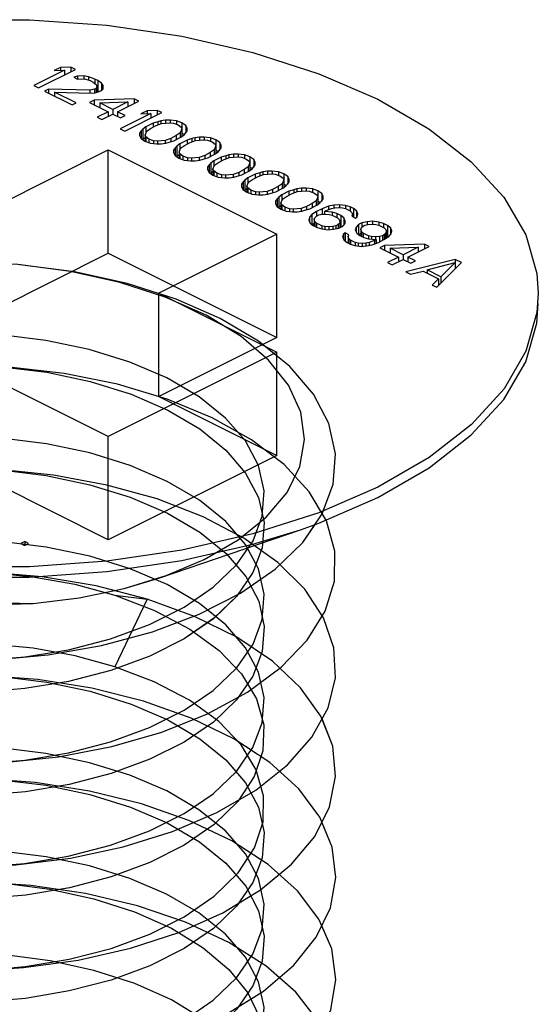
# Paper-space layout '005_EXP_CORICANT_PE_DRAWING_3_1' of a CAD drawing. Header units: millimetres. Extents: x 6 to 413, y 7 to 290.
# Tile 344 of 362: x 238.932 to 239.324, y 274.462 to 275.206. Entities that reach past the tile are written whole.
import ezdxf

# ---------------------------------------------------------------- set-up
doc = ezdxf.new("R2010")
doc.units = ezdxf.units.MM
doc.header["$LTSCALE"] = 23.1
doc.layers.get('0').update_dxf_attribs({"linetype": 'CONTINUOUS'})
doc.layers.add('124100000694A_M3X4P5_C_NI_BL81', color=7, linetype='CONTINUOUS')

# ---------------------------------------------------------------- blocks, each defined once
blk = doc.blocks.new('124100000694A_M3X4P5_C_NI_BL81', base_point=(238.90975, 274.70007))
at = {"layer": '124100000694A_M3X4P5_C_NI_BL81', "color": 7, "linetype": 'Continuous'}
for p, q in [((238.96576, 275.16752), (238.94253, 275.1559)), ((238.94603, 275.15415), (238.97403, 275.16815)), ((238.96286, 275.16957), (238.95809, 275.16719)), ((238.95809, 275.16719), (238.96576, 275.16752)), ((238.97053, 275.1699), (238.96286, 275.16957)), ((238.96286, 275.16957), (238.96286, 275.16739)), ((238.96576, 275.16752), (238.96576, 275.16402)), ((238.97053, 275.1699), (238.97053, 275.1664)), ((238.97403, 275.16815), (238.97053, 275.1699)), ((238.97569, 275.16315), (238.97273, 275.16225)), ((238.97273, 275.16225), (238.97564, 275.16079)), ((238.97564, 275.16079), (238.9786, 275.1611)), ((238.98041, 275.16318), (238.97569, 275.16315)), ((238.97569, 275.16315), (238.97569, 275.16079)), ((238.9786, 275.1611), (238.98154, 275.16082)), ((238.98041, 275.16318), (238.98041, 275.16082)), ((238.98394, 275.16261), (238.98041, 275.16318)), ((238.98154, 275.16082), (238.98505, 275.15966)), ((238.98394, 275.16261), (238.98394, 275.16003)), ((238.98861, 275.16086), (238.98394, 275.16261)), ((238.98505, 275.15966), (238.98739, 275.1585)), ((238.98739, 275.1585), (238.98971, 275.15674)), ((238.98861, 275.16086), (238.98861, 275.15757)), ((238.99095, 275.1597), (238.98861, 275.16086)), ((238.98971, 275.15674), (238.99027, 275.15527)), ((238.99095, 275.1597), (238.99095, 275.1519)), ((238.99385, 275.15765), (238.99095, 275.1597)), ((238.99385, 275.15765), (238.99385, 275.15263)), ((238.99499, 275.15588), (238.99385, 275.15765)), ((238.94253, 275.1559), (238.94603, 275.15415)), ((238.95368, 275.15331), (238.9507, 275.15182)), ((238.9507, 275.15182), (238.9717, 275.14132)), ((238.95368, 275.15331), (238.95368, 275.15033)), ((238.9849, 275.15259), (238.95368, 275.15331)), ((238.95834, 275.15098), (238.95834, 275.148)), ((238.95834, 275.15098), (238.98603, 275.15024)), ((238.97468, 275.14281), (238.95834, 275.15098)), ((238.98845, 275.1532), (238.9849, 275.15259)), ((238.9849, 275.15259), (238.9849, 275.15024)), ((238.98603, 275.15024), (238.98899, 275.15055)), ((238.98965, 275.15379), (238.98845, 275.1532)), ((238.98845, 275.1532), (238.98845, 275.15055)), ((238.98899, 275.15055), (238.99195, 275.15145)), ((238.99027, 275.15527), (238.98965, 275.15379)), ((238.98965, 275.15379), (238.98965, 275.15075)), ((238.99027, 275.15527), (238.99027, 275.15094)), ((238.99095, 275.1519), (238.99027, 275.15224)), ((238.9917, 275.15137), (238.99095, 275.1519)), ((238.99195, 275.15145), (238.99315, 275.15204)), ((238.99315, 275.15204), (238.99494, 275.15353)), ((238.99494, 275.15353), (238.99499, 275.15588)), ((238.9717, 275.14132), (238.97468, 275.14281)), ((238.98828, 275.14494), (238.98471, 275.14316)), ((238.98471, 275.14316), (238.99871, 275.13616)), ((239.01837, 275.14599), (238.98828, 275.14494)), ((238.98828, 275.14494), (238.98828, 275.14137)), ((238.99236, 275.1429), (239.0136, 275.1436)), ((238.99236, 275.1429), (238.99236, 275.13933)), ((239.00228, 275.13794), (238.99236, 275.1429)), ((239.0136, 275.1436), (239.00228, 275.13794)), ((239.00578, 275.13619), (239.02187, 275.14424)), ((239.0136, 275.1436), (239.0136, 275.1401)), ((239.01837, 275.14599), (239.01837, 275.14249)), ((239.02187, 275.14424), (239.01837, 275.14599)), ((238.99871, 275.13616), (238.99036, 275.13199)), ((238.99387, 275.13024), (239.00221, 275.13441)), ((238.99871, 275.13616), (238.99871, 275.13266)), ((239.00221, 275.13441), (239.00804, 275.13149)), ((239.00228, 275.13794), (239.00228, 275.13441)), ((239.00578, 275.13619), (239.00578, 275.13262)), ((239.01161, 275.13328), (239.00578, 275.13619)), ((239.0311, 275.13485), (239.00787, 275.12324)), ((239.01137, 275.12148), (239.03937, 275.13549)), ((239.0282, 275.1369), (239.02343, 275.13452)), ((239.02343, 275.13452), (239.0311, 275.13485)), ((239.03587, 275.13724), (239.0282, 275.1369)), ((239.0282, 275.1369), (239.0282, 275.13473)), ((239.0311, 275.13485), (239.0311, 275.13135)), ((239.03587, 275.13724), (239.03587, 275.13374)), ((239.03937, 275.13549), (239.03587, 275.13724)), ((238.99036, 275.13199), (238.99387, 275.13024)), ((239.00804, 275.13149), (239.01161, 275.13328)), ((239.03271, 275.12749), (239.02735, 275.12481)), ((239.03628, 275.12869), (239.03271, 275.12749)), ((239.03271, 275.12749), (239.03271, 275.12458)), ((239.03504, 275.12574), (239.03919, 275.12723)), ((239.03865, 275.12929), (239.03628, 275.12869)), ((239.03628, 275.12869), (239.03628, 275.12618)), ((239.0422, 275.1299), (239.03865, 275.12929)), ((239.03865, 275.12929), (239.03865, 275.12704)), ((239.03919, 275.12723), (239.0451, 275.12785)), ((239.04573, 275.12992), (239.0422, 275.1299)), ((239.0422, 275.1299), (239.0422, 275.12755)), ((239.0451, 275.12785), (239.04804, 275.12757)), ((239.04573, 275.12992), (239.04573, 275.12785)), ((239.05044, 275.12935), (239.04573, 275.12992)), ((239.04804, 275.12757), (239.05156, 275.12641)), ((239.05044, 275.12935), (239.05044, 275.12678)), ((239.05453, 275.1279), (239.05044, 275.12935)), ((239.05156, 275.12641), (239.05388, 275.12466)), ((239.05453, 275.1279), (239.05453, 275.12011)), ((239.05744, 275.12585), (239.05453, 275.1279)), ((239.00787, 275.12324), (239.01137, 275.12148)), ((239.02254, 275.12007), (239.0225, 275.1183)), ((239.02375, 275.12184), (239.02254, 275.12007)), ((239.02254, 275.12007), (239.02254, 275.1183)), ((239.02496, 275.12303), (239.02375, 275.12184)), ((239.02375, 275.12184), (239.02375, 275.11595)), ((239.02735, 275.12481), (239.02496, 275.12303)), ((239.02496, 275.12303), (239.02496, 275.11524)), ((239.02663, 275.11862), (239.02787, 275.12157)), ((239.02735, 275.12481), (239.02735, 275.12033)), ((239.02787, 275.12157), (239.03087, 275.12365)), ((239.03087, 275.12365), (239.03504, 275.12574)), ((239.05319, 275.12023), (239.0502, 275.11815)), ((239.05444, 275.12319), (239.05319, 275.12023)), ((239.05319, 275.12023), (239.05319, 275.11673)), ((239.05388, 275.12466), (239.05444, 275.12319)), ((239.05444, 275.12319), (239.05444, 275.11753)), ((239.05622, 275.11892), (239.05453, 275.12011)), ((239.05611, 275.11877), (239.05732, 275.11996)), ((239.05732, 275.11996), (239.05853, 275.12173)), ((239.05744, 275.12585), (239.05744, 275.12014)), ((239.05857, 275.1235), (239.05744, 275.12585)), ((239.05853, 275.12173), (239.05857, 275.1235)), ((239.0225, 275.1183), (239.02363, 275.11595)), ((239.02363, 275.11595), (239.02653, 275.1139)), ((239.02496, 275.11524), (239.02482, 275.11511)), ((239.02663, 275.11648), (239.02496, 275.11524)), ((239.02653, 275.1139), (239.03063, 275.11245)), ((239.02663, 275.11862), (239.02663, 275.1139)), ((239.02719, 275.11715), (239.02663, 275.11862)), ((239.02719, 275.11715), (239.02719, 275.11367)), ((239.02951, 275.11539), (239.02719, 275.11715)), ((239.02951, 275.11539), (239.02951, 275.11285)), ((239.03302, 275.11423), (239.02951, 275.11539)), ((239.03063, 275.11245), (239.03533, 275.11188)), ((239.03302, 275.11423), (239.03302, 275.11216)), ((239.03597, 275.11395), (239.03302, 275.11423)), ((239.03533, 275.11188), (239.03887, 275.1119)), ((239.04187, 275.11457), (239.03597, 275.11395)), ((239.03597, 275.11395), (239.03597, 275.11188)), ((239.03887, 275.1119), (239.04242, 275.11251)), ((239.04603, 275.11607), (239.04187, 275.11457)), ((239.04187, 275.11457), (239.04187, 275.11251)), ((239.04242, 275.11251), (239.04479, 275.11311)), ((239.04479, 275.11311), (239.04835, 275.11431)), ((239.0502, 275.11815), (239.04603, 275.11607)), ((239.04603, 275.11607), (239.04603, 275.11353)), ((239.04835, 275.11431), (239.05372, 275.11699)), ((239.0502, 275.11815), (239.0502, 275.11524)), ((239.05302, 275.11198), (239.05063, 275.1102)), ((239.05838, 275.11466), (239.05302, 275.11198)), ((239.05302, 275.11198), (239.05302, 275.1075)), ((239.05372, 275.11699), (239.05611, 275.11877)), ((239.05653, 275.11082), (239.0607, 275.1129)), ((239.06194, 275.11586), (239.05838, 275.11466)), ((239.05838, 275.11466), (239.05838, 275.11174)), ((239.0607, 275.1129), (239.06486, 275.1144)), ((239.06432, 275.11646), (239.06194, 275.11586)), ((239.06194, 275.11586), (239.06194, 275.11335)), ((239.06787, 275.11707), (239.06432, 275.11646)), ((239.06432, 275.11646), (239.06432, 275.1142)), ((239.06486, 275.1144), (239.07077, 275.11502)), ((239.0714, 275.11708), (239.06787, 275.11707)), ((239.06787, 275.11707), (239.06787, 275.11471)), ((239.07077, 275.11502), (239.07371, 275.11474)), ((239.0714, 275.11708), (239.0714, 275.11502)), ((239.07611, 275.11652), (239.0714, 275.11708)), ((239.07371, 275.11474), (239.07722, 275.11358)), ((239.07611, 275.11652), (239.07611, 275.11395)), ((239.0802, 275.11507), (239.07611, 275.11652)), ((239.07722, 275.11358), (239.07955, 275.11182)), ((239.07955, 275.11182), (239.0801, 275.11035)), ((239.0802, 275.11507), (239.0802, 275.10727)), ((239.08311, 275.11302), (239.0802, 275.11507)), ((239.08311, 275.11302), (239.08311, 275.10731)), ((239.08424, 275.11067), (239.08311, 275.11302)), ((238.90975, 275.06283), (238.99885, 275.10738)), ((238.99885, 275.02944), (238.99885, 275.10738)), ((238.99885, 275.10738), (239.12613, 275.04374)), ((239.0482, 275.10724), (239.04817, 275.10547)), ((239.04817, 275.10547), (239.0493, 275.10312)), ((239.04942, 275.10901), (239.0482, 275.10724)), ((239.0482, 275.10724), (239.0482, 275.10547)), ((239.05063, 275.1102), (239.04942, 275.10901)), ((239.04942, 275.10901), (239.04942, 275.10312)), ((239.05063, 275.1102), (239.05063, 275.1024)), ((239.0523, 275.10578), (239.05354, 275.10874)), ((239.0523, 275.10578), (239.0523, 275.10107)), ((239.05286, 275.10431), (239.0523, 275.10578)), ((239.05286, 275.10431), (239.05286, 275.10083)), ((239.05518, 275.10256), (239.05286, 275.10431)), ((239.05354, 275.10874), (239.05653, 275.11082)), ((239.07587, 275.10532), (239.0717, 275.10323)), ((239.07402, 275.10148), (239.07938, 275.10416)), ((239.07886, 275.1074), (239.07587, 275.10532)), ((239.07587, 275.10532), (239.07587, 275.1024)), ((239.0801, 275.11035), (239.07886, 275.1074)), ((239.07886, 275.1074), (239.07886, 275.1039)), ((239.07938, 275.10416), (239.08178, 275.10594)), ((239.0801, 275.11035), (239.0801, 275.10469)), ((239.08188, 275.10609), (239.0802, 275.10727)), ((239.08178, 275.10594), (239.08298, 275.10712)), ((239.08298, 275.10712), (239.0842, 275.1089)), ((239.0842, 275.1089), (239.08424, 275.11067)), ((239.09353, 275.10423), (239.08998, 275.10362)), ((239.09707, 275.10425), (239.09353, 275.10423)), ((239.09353, 275.10423), (239.09353, 275.10188)), ((239.09707, 275.10425), (239.09707, 275.10218)), ((239.10177, 275.10369), (239.09707, 275.10425)), ((239.0493, 275.10312), (239.0522, 275.10107)), ((239.05063, 275.1024), (239.05049, 275.10227)), ((239.0523, 275.10365), (239.05063, 275.1024)), ((239.0522, 275.10107), (239.0563, 275.09962)), ((239.05518, 275.10256), (239.05518, 275.10001)), ((239.05869, 275.1014), (239.05518, 275.10256)), ((239.0563, 275.09962), (239.061, 275.09905)), ((239.05869, 275.1014), (239.05869, 275.09933)), ((239.06163, 275.10112), (239.05869, 275.1014)), ((239.061, 275.09905), (239.06454, 275.09907)), ((239.06754, 275.10174), (239.06163, 275.10112)), ((239.06163, 275.10112), (239.06163, 275.09905)), ((239.06454, 275.09907), (239.06809, 275.09968)), ((239.0717, 275.10323), (239.06754, 275.10174)), ((239.06754, 275.10174), (239.06754, 275.09968)), ((239.06809, 275.09968), (239.07046, 275.10028)), ((239.07046, 275.10028), (239.07402, 275.10148)), ((239.0717, 275.10323), (239.0717, 275.1007)), ((239.07629, 275.09736), (239.07509, 275.09618)), ((239.07869, 275.09914), (239.07629, 275.09736)), ((239.07629, 275.09736), (239.07629, 275.08957)), ((239.08405, 275.10182), (239.07869, 275.09914)), ((239.07869, 275.09914), (239.07869, 275.09466)), ((239.07921, 275.0959), (239.0822, 275.09798)), ((239.0822, 275.09798), (239.08637, 275.10007)), ((239.08761, 275.10302), (239.08405, 275.10182)), ((239.08405, 275.10182), (239.08405, 275.09891)), ((239.08637, 275.10007), (239.09053, 275.10156)), ((239.08998, 275.10362), (239.08761, 275.10302)), ((239.08761, 275.10302), (239.08761, 275.10051)), ((239.08998, 275.10362), (239.08998, 275.10137)), ((239.09053, 275.10156), (239.09644, 275.10218)), ((239.09644, 275.10218), (239.09938, 275.10191)), ((239.09938, 275.10191), (239.10289, 275.10074)), ((239.10177, 275.10369), (239.10177, 275.10111)), ((239.10587, 275.10223), (239.10177, 275.10369)), ((239.10289, 275.10074), (239.10521, 275.09899)), ((239.10577, 275.09752), (239.10453, 275.09456)), ((239.10521, 275.09899), (239.10577, 275.09752)), ((239.10577, 275.09752), (239.10577, 275.09186)), ((239.10587, 275.10223), (239.10587, 275.09444)), ((239.10878, 275.10019), (239.10587, 275.10223)), ((239.10878, 275.10019), (239.10878, 275.09447)), ((239.1099, 275.09783), (239.10878, 275.10019)), ((239.10987, 275.09607), (239.1099, 275.09783)), ((239.07387, 275.0944), (239.07384, 275.09263)), ((239.07384, 275.09263), (239.07497, 275.09028)), ((239.07509, 275.09618), (239.07387, 275.0944)), ((239.07387, 275.0944), (239.07387, 275.09263)), ((239.07497, 275.09028), (239.07787, 275.08823)), ((239.07509, 275.09618), (239.07509, 275.09028)), ((239.07629, 275.08957), (239.07616, 275.08944)), ((239.07797, 275.09081), (239.07629, 275.08957)), ((239.07797, 275.09295), (239.07921, 275.0959)), ((239.07797, 275.09295), (239.07797, 275.08823)), ((239.07853, 275.09148), (239.07797, 275.09295)), ((239.07853, 275.09148), (239.07853, 275.088)), ((239.08085, 275.08972), (239.07853, 275.09148)), ((239.08085, 275.08972), (239.08085, 275.08718)), ((239.08436, 275.08856), (239.08085, 275.08972)), ((239.09737, 275.0904), (239.09321, 275.0889)), ((239.10154, 275.09248), (239.09737, 275.0904)), ((239.09737, 275.0904), (239.09737, 275.08786)), ((239.09969, 275.08864), (239.10505, 275.09132)), ((239.10453, 275.09456), (239.10154, 275.09248)), ((239.10154, 275.09248), (239.10154, 275.08957)), ((239.10453, 275.09456), (239.10453, 275.09106)), ((239.10505, 275.09132), (239.10745, 275.0931)), ((239.10755, 275.09325), (239.10587, 275.09444)), ((239.10745, 275.0931), (239.10865, 275.09429)), ((239.10865, 275.09429), (239.10987, 275.09607)), ((239.11328, 275.09019), (239.10972, 275.08899)), ((239.11565, 275.09079), (239.11328, 275.09019)), ((239.11328, 275.09019), (239.11328, 275.08768)), ((239.1192, 275.0914), (239.11565, 275.09079)), ((239.11565, 275.09079), (239.11565, 275.08853)), ((239.1162, 275.08873), (239.12211, 275.08935)), ((239.12274, 275.09142), (239.1192, 275.0914)), ((239.1192, 275.0914), (239.1192, 275.08905)), ((239.12211, 275.08935), (239.12505, 275.08907)), ((239.12274, 275.09142), (239.12274, 275.08935)), ((239.12744, 275.09085), (239.12274, 275.09142)), ((239.12505, 275.08907), (239.12856, 275.08791)), ((239.12744, 275.09085), (239.12744, 275.08828)), ((239.13154, 275.0894), (239.12744, 275.09085)), ((239.13154, 275.0894), (239.13154, 275.08161)), ((239.13444, 275.08735), (239.13154, 275.0894)), ((239.07787, 275.08823), (239.08197, 275.08678)), ((239.08197, 275.08678), (239.08667, 275.08622)), ((239.08436, 275.08856), (239.08436, 275.08649)), ((239.0873, 275.08828), (239.08436, 275.08856)), ((239.08667, 275.08622), (239.09021, 275.08623)), ((239.09321, 275.0889), (239.0873, 275.08828)), ((239.0873, 275.08828), (239.0873, 275.08622)), ((239.09021, 275.08623), (239.09376, 275.08684)), ((239.09321, 275.0889), (239.09321, 275.08684)), ((239.09376, 275.08684), (239.09613, 275.08745)), ((239.09613, 275.08745), (239.09969, 275.08864)), ((239.10076, 275.08334), (239.09954, 275.08157)), ((239.10196, 275.08453), (239.10076, 275.08334)), ((239.10076, 275.08334), (239.10076, 275.07745)), ((239.10436, 275.08631), (239.10196, 275.08453)), ((239.10196, 275.08453), (239.10196, 275.07673)), ((239.10364, 275.08012), (239.10488, 275.08307)), ((239.10972, 275.08899), (239.10436, 275.08631)), ((239.10436, 275.08631), (239.10436, 275.08183)), ((239.10488, 275.08307), (239.10787, 275.08515)), ((239.10787, 275.08515), (239.11204, 275.08723)), ((239.10972, 275.08899), (239.10972, 275.08607)), ((239.11204, 275.08723), (239.1162, 275.08873)), ((239.1302, 275.08173), (239.12721, 275.07965)), ((239.12856, 275.08791), (239.13088, 275.08615)), ((239.13144, 275.08468), (239.1302, 275.08173)), ((239.1302, 275.08173), (239.1302, 275.07823)), ((239.13088, 275.08615), (239.13144, 275.08468)), ((239.13144, 275.08468), (239.13144, 275.07903)), ((239.13432, 275.08146), (239.13554, 275.08323)), ((239.13444, 275.08735), (239.13444, 275.08164)), ((239.13557, 275.085), (239.13444, 275.08735)), ((239.13554, 275.08323), (239.13557, 275.085)), ((239.09954, 275.08157), (239.0995, 275.0798)), ((239.0995, 275.0798), (239.10063, 275.07745)), ((239.09954, 275.08157), (239.09954, 275.0798)), ((239.10063, 275.07745), (239.10354, 275.0754)), ((239.10196, 275.07673), (239.10183, 275.0766)), ((239.10364, 275.07798), (239.10196, 275.07673)), ((239.10354, 275.0754), (239.10763, 275.07395)), ((239.10364, 275.08012), (239.10364, 275.0754)), ((239.1042, 275.07865), (239.10364, 275.08012)), ((239.1042, 275.07865), (239.1042, 275.07517)), ((239.10652, 275.07689), (239.1042, 275.07865)), ((239.10652, 275.07689), (239.10652, 275.07434)), ((239.11003, 275.07573), (239.10652, 275.07689)), ((239.11003, 275.07573), (239.11003, 275.07366)), ((239.11297, 275.07545), (239.11003, 275.07573)), ((239.11888, 275.07607), (239.11297, 275.07545)), ((239.11297, 275.07545), (239.11297, 275.07338)), ((239.12304, 275.07757), (239.11888, 275.07607)), ((239.11888, 275.07607), (239.11888, 275.07401)), ((239.11942, 275.07401), (239.1218, 275.07461)), ((239.1218, 275.07461), (239.12536, 275.07581)), ((239.12721, 275.07965), (239.12304, 275.07757)), ((239.12304, 275.07757), (239.12304, 275.07503)), ((239.12536, 275.07581), (239.13072, 275.07849)), ((239.12721, 275.07965), (239.12721, 275.07673)), ((239.13539, 275.07616), (239.13002, 275.07348)), ((239.13072, 275.07849), (239.13312, 275.08027)), ((239.13322, 275.08042), (239.13154, 275.08161)), ((239.13312, 275.08027), (239.13432, 275.08146)), ((239.13354, 275.07231), (239.13771, 275.0744)), ((239.13895, 275.07735), (239.13539, 275.07616)), ((239.13539, 275.07616), (239.13539, 275.07324)), ((239.13771, 275.0744), (239.14187, 275.0759)), ((239.14132, 275.07796), (239.13895, 275.07735)), ((239.13895, 275.07735), (239.13895, 275.07485)), ((239.14487, 275.07856), (239.14132, 275.07796)), ((239.14132, 275.07796), (239.14132, 275.0757)), ((239.14187, 275.0759), (239.14777, 275.07652)), ((239.14841, 275.07858), (239.14487, 275.07856)), ((239.14487, 275.07856), (239.14487, 275.07621)), ((239.14777, 275.07652), (239.15072, 275.07624)), ((239.14841, 275.07858), (239.14841, 275.07652)), ((239.15311, 275.07802), (239.14841, 275.07858)), ((239.15072, 275.07624), (239.15423, 275.07508)), ((239.15311, 275.07802), (239.15311, 275.07545)), ((239.15721, 275.07657), (239.15311, 275.07802)), ((239.15423, 275.07508), (239.15655, 275.07332)), ((239.15721, 275.07657), (239.15721, 275.06877)), ((239.16011, 275.07452), (239.15721, 275.07657)), ((239.16011, 275.07452), (239.16011, 275.0688)), ((239.16124, 275.07217), (239.16011, 275.07452)), ((239.10763, 275.07395), (239.11234, 275.07338)), ((239.11234, 275.07338), (239.11587, 275.0734)), ((239.11587, 275.0734), (239.11942, 275.07401)), ((239.12521, 275.06873), (239.12517, 275.06697)), ((239.12517, 275.06697), (239.1263, 275.06461)), ((239.12643, 275.07051), (239.12521, 275.06873)), ((239.12521, 275.06873), (239.12521, 275.06697)), ((239.12763, 275.07169), (239.12643, 275.07051)), ((239.12643, 275.07051), (239.12643, 275.06461)), ((239.13002, 275.07348), (239.12763, 275.07169)), ((239.12763, 275.07169), (239.12763, 275.0639)), ((239.1293, 275.06728), (239.13055, 275.07024)), ((239.1293, 275.06728), (239.1293, 275.06257)), ((239.12986, 275.06581), (239.1293, 275.06728)), ((239.13002, 275.07348), (239.13002, 275.069)), ((239.13055, 275.07024), (239.13354, 275.07231)), ((239.15288, 275.06682), (239.1487, 275.06473)), ((239.15587, 275.0689), (239.15288, 275.06682)), ((239.15288, 275.06682), (239.15288, 275.0639)), ((239.15711, 275.07185), (239.15587, 275.0689)), ((239.15587, 275.0689), (239.15587, 275.0654)), ((239.15639, 275.06566), (239.15878, 275.06744)), ((239.15655, 275.07332), (239.15711, 275.07185)), ((239.15711, 275.07185), (239.15711, 275.06619)), ((239.15889, 275.06759), (239.15721, 275.06877)), ((239.15878, 275.06744), (239.15999, 275.06862)), ((239.15999, 275.06862), (239.1612, 275.0704)), ((239.1612, 275.0704), (239.16124, 275.07217)), ((239.1263, 275.06461), (239.12921, 275.06257)), ((239.12763, 275.0639), (239.1275, 275.06377)), ((239.1293, 275.06515), (239.12763, 275.0639)), ((239.12921, 275.06257), (239.1333, 275.06111)), ((239.12986, 275.06581), (239.12986, 275.06233)), ((239.13218, 275.06405), (239.12986, 275.06581)), ((239.13218, 275.06405), (239.13218, 275.06151)), ((239.1357, 275.06289), (239.13218, 275.06405)), ((239.1333, 275.06111), (239.13801, 275.06055)), ((239.1357, 275.06289), (239.1357, 275.06083)), ((239.13864, 275.06261), (239.1357, 275.06289)), ((239.13801, 275.06055), (239.14154, 275.06057)), ((239.14455, 275.06324), (239.13864, 275.06261)), ((239.13864, 275.06261), (239.13864, 275.06055)), ((239.14154, 275.06057), (239.14509, 275.06118)), ((239.1487, 275.06473), (239.14455, 275.06324)), ((239.14455, 275.06324), (239.14455, 275.06118)), ((239.14509, 275.06118), (239.14746, 275.06178)), ((239.14746, 275.06178), (239.15103, 275.06297)), ((239.1487, 275.06473), (239.1487, 275.06219)), ((239.15103, 275.06297), (239.15639, 275.06566)), ((239.15629, 275.06094), (239.1527, 275.05856)), ((239.16046, 275.06302), (239.15629, 275.06094)), ((239.15629, 275.06094), (239.15629, 275.0574)), ((239.16521, 275.06482), (239.16046, 275.06302)), ((239.16046, 275.06302), (239.16046, 275.0589)), ((239.16218, 275.06097), (239.16338, 275.06157)), ((239.16218, 275.06097), (239.16218, 275.05891)), ((239.16807, 275.06041), (239.16218, 275.06097)), ((239.16338, 275.06157), (239.16753, 275.06306)), ((239.16936, 275.06572), (239.16521, 275.06482)), ((239.16521, 275.06482), (239.16521, 275.06223)), ((239.16753, 275.06306), (239.1699, 275.06366)), ((239.16807, 275.06041), (239.16807, 275.05805)), ((239.17158, 275.05925), (239.16807, 275.06041)), ((239.17349, 275.06604), (239.16936, 275.06572)), ((239.16936, 275.06572), (239.16936, 275.06366)), ((239.1699, 275.06366), (239.17286, 275.06397)), ((239.17286, 275.06397), (239.1758, 275.06369)), ((239.17349, 275.06604), (239.17349, 275.06397)), ((239.1782, 275.06548), (239.17349, 275.06604)), ((239.1758, 275.06369), (239.17815, 275.06312)), ((239.17815, 275.06312), (239.18165, 275.06137)), ((239.1782, 275.06548), (239.1782, 275.06312)), ((239.18171, 275.06432), (239.1782, 275.06548)), ((239.18165, 275.06137), (239.1828, 275.06019)), ((239.18171, 275.06432), (239.18171, 275.06137)), ((239.18404, 275.06315), (239.18171, 275.06432)), ((239.1828, 275.06019), (239.18336, 275.05872)), ((239.18404, 275.06315), (239.18404, 275.0566)), ((239.18636, 275.06139), (239.18404, 275.06315)), ((239.18636, 275.06139), (239.18636, 275.05648)), ((239.18749, 275.05904), (239.18636, 275.06139)), ((239.15089, 275.05649), (239.15026, 275.05442)), ((239.15026, 275.05442), (239.15139, 275.05207)), ((239.1527, 275.05856), (239.15089, 275.05649)), ((239.15089, 275.05649), (239.15089, 275.0531)), ((239.15139, 275.05207), (239.15371, 275.05031)), ((239.1527, 275.05856), (239.1527, 275.05108)), ((239.15439, 275.05189), (239.15292, 275.05091)), ((239.15439, 275.05474), (239.15501, 275.05622)), ((239.15439, 275.05474), (239.15439, 275.04997)), ((239.15495, 275.05327), (239.15439, 275.05474)), ((239.15495, 275.05327), (239.15495, 275.04969)), ((239.1561, 275.0521), (239.15495, 275.05327)), ((239.15501, 275.05622), (239.15621, 275.0574)), ((239.1561, 275.0521), (239.1561, 275.04912)), ((239.16019, 275.05005), (239.1561, 275.0521)), ((239.15621, 275.0574), (239.158, 275.0583)), ((239.158, 275.0583), (239.16037, 275.0589)), ((239.16037, 275.0589), (239.16273, 275.05891)), ((239.16273, 275.05891), (239.16567, 275.05863)), ((239.16567, 275.05863), (239.16802, 275.05805)), ((239.16802, 275.05805), (239.1721, 275.05601)), ((239.17158, 275.05925), (239.17158, 275.05627)), ((239.1745, 275.05779), (239.17158, 275.05925)), ((239.1721, 275.05601), (239.17326, 275.05484)), ((239.17379, 275.05219), (239.17259, 275.051)), ((239.17326, 275.05484), (239.17381, 275.05337)), ((239.17381, 275.05337), (239.17379, 275.05219)), ((239.17379, 275.05219), (239.17379, 275.04869)), ((239.1745, 275.05779), (239.1745, 275.05)), ((239.17682, 275.05604), (239.1745, 275.05779)), ((239.1761, 275.04984), (239.17791, 275.05192)), ((239.17682, 275.05604), (239.17682, 275.05067)), ((239.17795, 275.05368), (239.17682, 275.05604)), ((239.17791, 275.05192), (239.17795, 275.05368)), ((239.18336, 275.05872), (239.18274, 275.05725)), ((239.18274, 275.05725), (239.18566, 275.05579)), ((239.18336, 275.05872), (239.18336, 275.05694)), ((239.18566, 275.05579), (239.18686, 275.05697)), ((239.18686, 275.05697), (239.18749, 275.05904)), ((239.1903, 275.05228), (239.18791, 275.05108)), ((239.19444, 275.05318), (239.1903, 275.05228)), ((239.1903, 275.05228), (239.1903, 275.04874)), ((239.19858, 275.0535), (239.19444, 275.05318)), ((239.19444, 275.05318), (239.19444, 275.05112)), ((239.19858, 275.0535), (239.19858, 275.05143)), ((239.20328, 275.05293), (239.19858, 275.0535)), ((239.20328, 275.05293), (239.20328, 275.05058)), ((239.20679, 275.05177), (239.20328, 275.05293)), ((239.15371, 275.05031), (239.15662, 275.04886)), ((239.15662, 275.04886), (239.16014, 275.0477)), ((239.16014, 275.0477), (239.16484, 275.04713)), ((239.16019, 275.05005), (239.16019, 275.0477)), ((239.16253, 275.04948), (239.16019, 275.05005)), ((239.16253, 275.04948), (239.16253, 275.04741)), ((239.16547, 275.0492), (239.16253, 275.04948)), ((239.16484, 275.04713), (239.16897, 275.04745)), ((239.16843, 275.04951), (239.16547, 275.0492)), ((239.16547, 275.0492), (239.16547, 275.04713)), ((239.1708, 275.05011), (239.16843, 275.04951)), ((239.16843, 275.04951), (239.16843, 275.04745)), ((239.16897, 275.04745), (239.17312, 275.04835)), ((239.17259, 275.051), (239.1708, 275.05011)), ((239.1708, 275.05011), (239.1708, 275.04785)), ((239.17259, 275.051), (239.17259, 275.04835)), ((239.17312, 275.04835), (239.1761, 275.04984)), ((239.1745, 275.05), (239.17381, 275.05034)), ((239.17526, 275.04942), (239.1745, 275.05)), ((239.17776, 275.04484), (239.17656, 275.04366)), ((239.17776, 275.04484), (239.17776, 275.0387)), ((239.18068, 275.04338), (239.17776, 275.04484)), ((239.1861, 275.04901), (239.18547, 275.04694)), ((239.18547, 275.04694), (239.1866, 275.04459)), ((239.18791, 275.05108), (239.1861, 275.04901)), ((239.1861, 275.04901), (239.1861, 275.04563)), ((239.1866, 275.04459), (239.18892, 275.04284)), ((239.18791, 275.05108), (239.18791, 275.0436)), ((239.1896, 275.04726), (239.19022, 275.04874)), ((239.1896, 275.04726), (239.1896, 275.0425)), ((239.19016, 275.04579), (239.1896, 275.04726)), ((239.19016, 275.04579), (239.19016, 275.04222)), ((239.19131, 275.04462), (239.19016, 275.04579)), ((239.19022, 275.04874), (239.19143, 275.04992)), ((239.19131, 275.04462), (239.19131, 275.04164)), ((239.1954, 275.04258), (239.19131, 275.04462)), ((239.19143, 275.04992), (239.19262, 275.05052)), ((239.19262, 275.05052), (239.19499, 275.05112)), ((239.19499, 275.05112), (239.19794, 275.05143)), ((239.19794, 275.05143), (239.20088, 275.05115)), ((239.20088, 275.05115), (239.20323, 275.05058)), ((239.20323, 275.05058), (239.20731, 275.04853)), ((239.20679, 275.05177), (239.20679, 275.04879)), ((239.20971, 275.05031), (239.20679, 275.05177)), ((239.20731, 275.04853), (239.20847, 275.04736)), ((239.20903, 275.04589), (239.20841, 275.04441)), ((239.20847, 275.04736), (239.20903, 275.04589)), ((239.20903, 275.04589), (239.20903, 275.04095)), ((239.20971, 275.05031), (239.20971, 275.04252)), ((239.21203, 275.04856), (239.20971, 275.05031)), ((239.21203, 275.04856), (239.21203, 275.04357)), ((239.21316, 275.04621), (239.21203, 275.04856)), ((239.21253, 275.04414), (239.21316, 275.04621)), ((239.12613, 275.04374), (239.03703, 274.99919)), ((239.17656, 275.04366), (239.17592, 275.04159)), ((239.17592, 275.04159), (239.17705, 275.03924)), ((239.17656, 275.04366), (239.17656, 275.04027)), ((239.17705, 275.03924), (239.17937, 275.03748)), ((239.17937, 275.03748), (239.18171, 275.03631)), ((239.18006, 275.04191), (239.18068, 275.04338)), ((239.18006, 275.04191), (239.18006, 275.03714)), ((239.18062, 275.04043), (239.18006, 275.04191)), ((239.18062, 275.04043), (239.18062, 275.03686)), ((239.18177, 275.03926), (239.18062, 275.04043)), ((239.18177, 275.03926), (239.18177, 275.03631)), ((239.18527, 275.03751), (239.18177, 275.03926)), ((239.18527, 275.03751), (239.18527, 275.03515)), ((239.18762, 275.03693), (239.18527, 275.03751)), ((239.1896, 275.04413), (239.18816, 275.04341)), ((239.18892, 275.04284), (239.19184, 275.04138)), ((239.19184, 275.04138), (239.19535, 275.04022)), ((239.19588, 275.03757), (239.19351, 275.03697)), ((239.19535, 275.04022), (239.20123, 275.03966)), ((239.1954, 275.04258), (239.1954, 275.04022)), ((239.19774, 275.042), (239.1954, 275.04258)), ((239.20004, 275.03906), (239.19588, 275.03757)), ((239.19588, 275.03757), (239.19588, 275.0353)), ((239.19774, 275.042), (239.19774, 275.03999)), ((239.20069, 275.04172), (239.19774, 275.042)), ((239.1982, 275.03581), (239.20296, 275.0376)), ((239.20123, 275.03966), (239.20004, 275.03906)), ((239.20004, 275.03906), (239.20004, 275.0365)), ((239.20364, 275.04203), (239.20069, 275.04172)), ((239.20069, 275.04172), (239.20069, 275.03966)), ((239.20123, 275.03966), (239.20123, 275.03695)), ((239.20296, 275.0376), (239.20713, 275.03969)), ((239.20601, 275.04263), (239.20364, 275.04203)), ((239.20364, 275.04203), (239.20364, 275.03795)), ((239.2072, 275.04323), (239.20601, 275.04263)), ((239.20601, 275.04263), (239.20601, 275.03913)), ((239.20713, 275.03969), (239.21071, 275.04207)), ((239.20841, 275.04441), (239.2072, 275.04323)), ((239.2072, 275.04323), (239.2072, 275.03969)), ((239.20841, 275.04441), (239.20841, 275.04054)), ((239.20971, 275.04252), (239.20903, 275.04286)), ((239.21057, 275.04187), (239.20971, 275.04252)), ((239.21071, 275.04207), (239.21253, 275.04414)), ((239.18171, 275.03631), (239.18522, 275.03515)), ((239.18522, 275.03515), (239.18992, 275.03459)), ((239.18762, 275.03693), (239.18762, 275.03487)), ((239.19056, 275.03666), (239.18762, 275.03693)), ((239.18992, 275.03459), (239.19406, 275.03491)), ((239.19351, 275.03697), (239.19056, 275.03666)), ((239.19056, 275.03666), (239.19056, 275.03459)), ((239.19351, 275.03697), (239.19351, 275.03491)), ((239.19406, 275.03491), (239.1982, 275.03581)), ((239.20762, 275.03527), (239.20405, 275.03348)), ((239.20405, 275.03348), (239.21805, 275.02648)), ((239.23771, 275.03631), (239.20762, 275.03527)), ((239.20762, 275.03527), (239.20762, 275.0317)), ((239.21171, 275.03323), (239.23294, 275.03393)), ((239.21171, 275.03323), (239.21171, 275.02965)), ((239.22162, 275.02827), (239.21171, 275.03323)), ((239.23294, 275.03393), (239.22162, 275.02827)), ((239.22513, 275.02652), (239.24121, 275.03456)), ((239.23294, 275.03393), (239.23294, 275.03043)), ((239.23771, 275.03631), (239.23771, 275.03281)), ((239.24121, 275.03456), (239.23771, 275.03631)), ((238.90975, 274.98489), (238.99885, 275.02944)), ((238.99885, 275.02944), (239.04819, 275.00477)), ((239.21805, 275.02648), (239.20971, 275.02231)), ((239.20971, 275.02231), (239.21321, 275.02056)), ((239.21321, 275.02056), (239.22155, 275.02473)), ((239.21805, 275.02648), (239.21805, 275.02298)), ((239.22155, 275.02473), (239.22738, 275.02182)), ((239.22162, 275.02827), (239.22162, 275.02473)), ((239.26105, 275.02465), (239.22371, 275.01531)), ((239.22513, 275.02652), (239.22513, 275.02295)), ((239.23096, 275.0236), (239.22513, 275.02652)), ((239.22738, 275.02182), (239.23096, 275.0236)), ((239.23966, 275.01687), (239.261, 275.02229)), ((239.24704, 275.00365), (239.26571, 275.02231)), ((239.261, 275.02229), (239.25016, 275.01162)), ((239.261, 275.02229), (239.261, 275.0176)), ((239.26105, 275.02465), (239.26105, 275.02229)), ((239.26571, 275.02231), (239.26105, 275.02465)), ((239.22371, 275.01531), (239.22721, 275.01356)), ((239.22721, 275.01356), (239.23669, 275.01597)), ((239.23669, 275.01597), (239.24836, 275.01014)), ((239.23966, 275.01687), (239.23966, 275.01449)), ((239.25016, 275.01162), (239.23966, 275.01687)), ((239.24836, 275.01014), (239.24354, 275.0054)), ((239.24836, 275.01014), (239.24836, 275.00496)), ((239.25016, 275.01162), (239.25016, 275.00676)), ((239.24354, 275.0054), (239.24704, 275.00365)), ((239.03703, 274.92125), (239.03703, 274.99919)), ((239.03703, 274.99919), (239.12613, 274.95464)), ((239.12613, 274.95464), (238.99885, 274.891)), ((238.99885, 274.891), (238.90975, 274.93555)), ((239.03703, 274.92125), (239.04819, 274.91567)), ((239.15786, 274.82568), (239.2025, 274.84503)), ((239.144, 274.82072), (239.15786, 274.82568)), ((239.0378, 274.78428), (239.144, 274.82072)), ((238.93574, 274.81183), (238.93276, 274.81034)), ((238.93276, 274.81034), (238.93568, 274.80888)), ((238.93568, 274.80888), (238.93866, 274.81037)), ((238.93574, 274.81183), (238.93574, 274.80888)), ((238.93866, 274.81037), (238.93574, 274.81183)), ((239.07867, 274.75384), (239.05613, 274.73838)), ((239.07823, 274.67554), (239.05613, 274.66044)), ((239.07882, 274.59808), (239.05613, 274.5825))]:
    blk.add_line(p, q, dxfattribs=at)
for points in [[(238.61701, 275.14556), (238.6617, 275.16492), (238.71145, 275.1809), (238.76518, 275.19316), (238.82172, 275.20146), (238.88022, 275.20566), (238.93934, 275.20566), (238.99779, 275.20146), (239.05441, 275.19314), (239.10813, 275.18088), (239.15784, 275.16491), (239.20248, 275.14557), (239.24115, 275.12326), (239.27307, 275.09844), (239.29759, 275.07161), (239.31424, 275.04333), (239.32267, 275.01413), (239.32375, 274.99919)], [(239.32375, 274.99919), (239.32273, 274.98463), (239.31438, 274.95539), (239.29783, 274.92709), (239.2733, 274.90016), (239.24129, 274.87521), (239.2025, 274.85282)], [(239.2025, 274.84503), (239.24118, 274.86735), (239.27311, 274.89219), (239.29765, 274.91906), (239.31429, 274.9474), (239.3227, 274.97663), (239.32375, 274.9914)], [(239.2025, 274.85282), (239.15781, 274.83346), (239.10806, 274.81748)], [(239.12505, 274.79103), (239.14578, 274.81108), (239.15511, 274.8247)], [(239.14922, 274.73733), (239.16275, 274.75917), (239.16974, 274.78173), (239.17007, 274.8046), (239.16369, 274.82736), (239.16329, 274.82804)], [(238.67551, 274.82072), (238.71135, 274.80972), (238.76508, 274.79745), (238.82175, 274.78913), (238.88022, 274.78492), (238.93929, 274.78492), (238.99776, 274.78913), (239.05443, 274.79745), (239.10816, 274.80972), (239.144, 274.82072)], [(239.10806, 274.81748), (239.05433, 274.80522), (238.99779, 274.79693), (238.93928, 274.79272), (238.88017, 274.79272), (238.82172, 274.79693), (238.7651, 274.80524), (238.71138, 274.8175)], [(239.03217, 274.74357), (239.06752, 274.75686), (239.09879, 274.77284), (239.12505, 274.79103)], [(238.78461, 274.78329), (238.79936, 274.77864), (238.83264, 274.77082), (238.86824, 274.76585), (238.90507, 274.76391), (238.94199, 274.76506)], [(238.94199, 274.76506), (238.97682, 274.76924), (239.01097, 274.7763), (239.03782, 274.78429)], [(239.09702, 274.77193), (239.09639, 274.771), (239.07867, 274.75384)], [(239.15276, 274.66412), (239.16486, 274.68616), (239.1704, 274.70889), (239.16926, 274.73163), (239.16151, 274.75411), (239.16053, 274.75559)], [(238.9098, 274.72227), (238.95339, 274.72619), (238.99371, 274.73327), (239.03217, 274.74357)], [(239.05613, 274.73838), (239.03016, 274.72534), (239.00076, 274.71451), (238.96889, 274.70623)], [(239.10414, 274.69816), (239.12951, 274.71684), (239.14922, 274.73733)], [(238.96889, 274.70623), (238.93583, 274.70072), (238.90161, 274.69792), (238.86731, 274.69796), (238.83443, 274.7008)], [(239.03932, 274.66799), (239.07387, 274.68179), (239.10414, 274.69816)], [(239.09721, 274.69442), (239.09576, 274.69232), (239.07823, 274.67554)], [(239.15486, 274.58925), (239.16607, 274.61146), (239.17064, 274.6343), (239.16846, 274.65733), (239.16033, 274.67792)], [(238.90984, 274.64433), (238.91991, 274.64491), (238.96129, 274.64936), (239.00144, 274.6571), (239.03932, 274.66799)], [(239.05613, 274.66044), (239.03022, 274.64742), (239.00105, 274.63666), (238.96933, 274.62838)], [(239.11026, 274.6242), (239.13434, 274.64326), (239.15276, 274.66412)], [(238.96933, 274.62838), (238.93635, 274.62284), (238.90221, 274.62), (238.86787, 274.62), (238.83481, 274.62281)], [(239.04732, 274.59287), (239.08099, 274.60728), (239.11026, 274.6242)], [(239.09768, 274.61693), (239.09679, 274.61559), (239.07882, 274.59808)], [(239.15599, 274.51303), (239.16666, 274.53529), (239.17072, 274.55809), (239.16802, 274.5811), (239.1602, 274.59983)], [(238.90981, 274.56639), (238.92895, 274.56765), (238.97032, 274.57285), (239.01012, 274.58132), (239.04732, 274.59287)], [(239.11388, 274.54877), (239.1373, 274.56816), (239.15486, 274.58925)], [(239.05613, 274.5825), (239.03022, 274.56948), (239.00111, 274.55874), (238.96946, 274.55047), (238.93646, 274.54491), (238.90268, 274.54208), (238.86881, 274.54202), (238.83605, 274.54471)], [(239.05224, 274.51677), (239.0853, 274.53152), (239.11388, 274.54877)], [(239.09743, 274.53884), (239.09582, 274.5365), (239.07828, 274.5197), (239.05613, 274.50456)], [(239.15663, 274.4361), (239.16699, 274.45838), (239.17074, 274.48128), (239.16772, 274.50425), (239.16017, 274.52174)], [(238.90983, 274.48845), (238.93477, 274.49023), (238.976, 274.4959), (239.01552, 274.50481), (239.05224, 274.51677)], [(239.11601, 274.47234), (239.13895, 274.49188), (239.15599, 274.51303)], [(239.05613, 274.50456), (239.03017, 274.49152), (239.00103, 274.48077), (238.96943, 274.47252), (238.9364, 274.46696), (238.90222, 274.46412), (238.86784, 274.46411), (238.83473, 274.46694)], [(239.05481, 274.43982), (239.08772, 274.45485), (239.11601, 274.47234)]]:
    blk.add_lwpolyline(points, dxfattribs=at)

psp = doc.layouts.new('005_EXP_CORICANT_PE_DRAWING_3_1')

# ---------------------------------------------------------------- linework, layer by layer
at = {"color": 2, "linetype": 'Continuous'}
for p, q in [((238.90975, 275.06283), (238.99885, 275.10738)), ((238.99885, 275.10738), (239.12613, 275.04374)), ((239.12613, 275.04374), (239.03703, 274.99919)), ((239.03703, 274.99919), (239.12613, 274.95464)), ((239.12613, 274.95464), (238.99885, 274.891)), ((238.99885, 274.891), (238.90975, 274.93555))]:
    psp.add_line(p, q, dxfattribs=at)
at = {"color": 6, "linetype": 'Continuous'}
for p, q in [((238.99885, 275.02944), (238.99885, 275.10738)), ((239.12613, 274.9658), (239.12613, 275.04374)), ((238.90975, 274.98489), (238.99885, 275.02944)), ((238.99885, 275.02944), (239.12613, 274.9658)), ((239.03703, 274.92125), (239.03703, 274.99919)), ((239.12613, 274.9658), (239.03703, 274.92125)), ((239.12613, 274.8767), (239.12613, 274.95464)), ((239.03703, 274.92125), (239.12613, 274.8767)), ((238.99885, 274.81306), (238.99885, 274.891)), ((239.12613, 274.8767), (238.99885, 274.81306)), ((238.99885, 274.81306), (238.90975, 274.85761)), ((239.00373, 274.77129), (239.02825, 274.76834)), ((239.02825, 274.76835), (239.00373, 274.71729))]:
    psp.add_line(p, q, dxfattribs=at)
at = {"color": 2, "linetype": 'Continuous'}
for points in [[(239.07123, 274.79809), (239.09699, 274.81297), (239.11826, 274.83013), (239.134, 274.84889), (239.14365, 274.86851), (239.14718, 274.8889), (239.14433, 274.90954), (239.1351, 274.92974), (239.12001, 274.94872), (239.09913, 274.96645), (239.07273, 274.98254), (239.0418, 274.99629), (239.00758, 275.0073), (238.97032, 275.01554), (238.9305, 275.0208), (238.89012, 275.02281), (238.8499, 275.02162), (238.8102, 275.01719), (238.77235, 275.00957)], [(239.05613, 274.76233), (239.07814, 274.77736), (239.09577, 274.79422), (239.10823, 274.81228), (239.11517, 274.83092), (239.11657, 274.85013), (239.11228, 274.86925), (239.10248, 274.88766), (239.08748, 274.90499), (239.06756, 274.92097), (239.04313, 274.93521), (239.0152, 274.94718), (238.98454, 274.95666), (238.95178, 274.96355), (238.91768, 274.96769), (238.88359, 274.96898), (238.85071, 274.96753), (238.819, 274.96339), (238.78953, 274.95668), (238.76338, 274.94767)], [(238.76339, 274.92372), (238.78937, 274.93269), (238.81873, 274.9394), (238.85057, 274.94357), (238.88389, 274.94504), (238.91824, 274.9437), (238.95237, 274.93951), (238.98527, 274.93253), (239.01603, 274.92292), (239.04383, 274.91091), (239.06793, 274.89677), (239.08772, 274.88083), (239.10265, 274.86346), (239.11237, 274.84506), (239.11658, 274.82606), (239.11516, 274.80693), (239.10819, 274.78828), (239.0958, 274.7703), (239.07827, 274.75352), (239.05613, 274.73838)], [(239.05613, 274.68438), (239.07812, 274.69941), (239.09575, 274.71625), (239.10821, 274.73431), (239.11516, 274.75295), (239.11657, 274.77211), (239.11234, 274.79115), (239.10255, 274.80961), (239.08758, 274.82696), (239.0677, 274.84293), (239.04332, 274.85717), (239.01541, 274.86916), (238.98485, 274.87864), (238.95207, 274.88556), (238.91786, 274.88974), (238.88373, 274.89104), (238.8508, 274.8896), (238.819, 274.88545), (238.78952, 274.87874), (238.76339, 274.86973)], [(238.76339, 274.86973), (238.74137, 274.85879), (238.72375, 274.84606), (238.71129, 274.83212), (238.70435, 274.81755), (238.70293, 274.80248), (238.70721, 274.78752), (238.71699, 274.77319), (238.73197, 274.75994), (238.75187, 274.74807), (238.77627, 274.73797), (238.80418, 274.7301), (238.83479, 274.7247), (238.86753, 274.7219), (238.90169, 274.72187), (238.93581, 274.72466), (238.96871, 274.73014), (239.00048, 274.73837), (239.02998, 274.7492), (239.05613, 274.76233)], [(238.76339, 274.84578), (238.78932, 274.85474), (238.81861, 274.86144), (238.85041, 274.86562), (238.88342, 274.8671), (238.9176, 274.86581), (238.95193, 274.86164), (238.98492, 274.85468), (239.01551, 274.84518), (239.04353, 274.83312), (239.068, 274.81878), (239.0879, 274.80271), (239.10283, 274.78526), (239.11252, 274.7667), (239.11661, 274.74769), (239.11509, 274.72868), (239.10813, 274.71022), (239.09576, 274.69232), (239.07823, 274.67554), (239.05612, 274.66044)], [(239.05613, 274.73838), (239.03016, 274.72534), (239.00076, 274.71451), (238.96889, 274.70623), (238.93584, 274.70072), (238.90161, 274.69792), (238.86731, 274.69796), (238.83443, 274.7008), (238.80385, 274.70623), (238.77588, 274.71416), (238.75144, 274.72434), (238.73158, 274.73629), (238.71666, 274.74962), (238.70699, 274.76403), (238.7029, 274.77893), (238.70442, 274.79387), (238.71137, 274.8083), (238.72373, 274.82211), (238.74127, 274.83478), (238.76339, 274.84578)], [(239.05612, 274.60644), (239.0781, 274.62144), (239.09572, 274.63827), (239.10819, 274.65633), (239.11515, 274.67497), (239.11658, 274.69409), (239.11237, 274.71313), (239.10257, 274.73164), (239.0876, 274.749), (239.06772, 274.76497), (239.04334, 274.77922), (239.01544, 274.7912), (238.98494, 274.80068), (238.95202, 274.80763), (238.91773, 274.8118), (238.88357, 274.8131), (238.85059, 274.81163), (238.81879, 274.80747), (238.78944, 274.80077), (238.76339, 274.79178)], [(238.76339, 274.79178), (238.7414, 274.78086), (238.72378, 274.76815), (238.71131, 274.75421), (238.70436, 274.73964), (238.70293, 274.72461), (238.70715, 274.70969), (238.71693, 274.69531), (238.7319, 274.68205), (238.75177, 274.67018), (238.77616, 274.66007), (238.80406, 274.65219), (238.83458, 274.64679), (238.86743, 274.64396), (238.90169, 274.64392), (238.93584, 274.64672), (238.96878, 274.65221), (239.00059, 274.66046), (239.03002, 274.67128), (239.05613, 274.68438)], [(238.94199, 274.76506), (238.97682, 274.76923), (239.01097, 274.7763), (239.04271, 274.78601), (239.07123, 274.79809)], [(238.76338, 274.76784), (238.7882, 274.77647), (238.81585, 274.78299), (238.84582, 274.78725), (238.87706, 274.78908), (238.90928, 274.78844), (238.94181, 274.78523), (238.97364, 274.77947), (239.00373, 274.77129)], [(238.82419, 274.78024), (238.8511, 274.77337), (238.88004, 274.76846), (238.91055, 274.76565), (238.94199, 274.76506)], [(239.00373, 274.77129), (239.03381, 274.7598), (239.06051, 274.74572), (239.08262, 274.72959), (239.09941, 274.712), (239.1108, 274.69305), (239.11626, 274.67341), (239.11569, 274.65369), (239.10919, 274.63435), (239.09679, 274.61559), (239.07882, 274.59808), (239.05613, 274.5825)], [(239.05612, 274.66044), (239.03022, 274.64742), (239.00105, 274.63666), (238.96933, 274.62838), (238.93635, 274.62284), (238.90221, 274.62), (238.86787, 274.62), (238.83481, 274.62281), (238.80419, 274.62822), (238.77614, 274.63613), (238.75163, 274.64631), (238.73169, 274.65826), (238.71673, 274.6716), (238.707, 274.68606), (238.7029, 274.701), (238.70442, 274.71592), (238.71138, 274.73037), (238.72376, 274.74419), (238.7413, 274.75685), (238.76338, 274.76784)], [(239.00373, 274.71729), (238.97372, 274.72545), (238.94214, 274.73119), (238.90975, 274.73441), (238.87737, 274.73509), (238.84579, 274.73324), (238.81578, 274.72898), (238.78809, 274.72244), (238.76338, 274.71384)], [(238.76338, 274.71384), (238.74136, 274.70289), (238.72384, 274.69027), (238.7114, 274.67639), (238.70438, 274.66178), (238.70293, 274.64667), (238.70719, 274.63167), (238.71702, 274.61728), (238.73212, 274.60395), (238.75204, 274.5921), (238.77623, 274.5821), (238.80402, 274.57426), (238.83467, 274.56883), (238.86737, 274.56602), (238.90127, 274.56596), (238.93544, 274.56873), (238.96866, 274.57424), (239.00051, 274.5825), (239.02997, 274.59331), (239.05612, 274.60644)], [(238.76339, 274.6899), (238.78937, 274.69887), (238.81873, 274.70557), (238.85057, 274.70975), (238.88389, 274.71121), (238.91824, 274.70987), (238.95237, 274.70568), (238.98527, 274.69871), (239.01603, 274.6891), (239.04383, 274.67709), (239.06793, 274.66294), (239.08771, 274.647), (239.10265, 274.62963), (239.11237, 274.61123), (239.11658, 274.59223), (239.11515, 274.5731), (239.10819, 274.55445), (239.0958, 274.53647), (239.07827, 274.51969), (239.05613, 274.50456)], [(239.05613, 274.5285), (239.07896, 274.5442), (239.09699, 274.56182), (239.10935, 274.58068), (239.11576, 274.60008), (239.11621, 274.61984), (239.11062, 274.63947), (239.09913, 274.65837), (239.08228, 274.67588), (239.06019, 274.69192), (239.0336, 274.70589), (239.00373, 274.71729)], [(239.05613, 274.45056), (239.07809, 274.46555), (239.0957, 274.48236), (239.10817, 274.50041), (239.11515, 274.51907), (239.11658, 274.53816), (239.11233, 274.55735), (239.10243, 274.57596), (239.08737, 274.59333), (239.06737, 274.60933), (239.04297, 274.62352), (239.01517, 274.63542), (238.98472, 274.64485), (238.95176, 274.65178), (238.91748, 274.65594), (238.88333, 274.65721), (238.85025, 274.65572), (238.81851, 274.65154), (238.78933, 274.64486), (238.76339, 274.6359)], [(238.76339, 274.6359), (238.74142, 274.62499), (238.72381, 274.61229), (238.71133, 274.59836), (238.70436, 274.58377), (238.70292, 274.56878), (238.70717, 274.55376), (238.71704, 274.53931), (238.73207, 274.52604), (238.75202, 274.51417), (238.77641, 274.5041), (238.80426, 274.49626), (238.83473, 274.49088), (238.86772, 274.48806), (238.90203, 274.48805), (238.93619, 274.49088), (238.96924, 274.49643), (239.001, 274.5047), (239.03017, 274.51546), (239.05613, 274.5285)], [(239.05613, 274.5825), (239.03022, 274.56948), (239.00111, 274.55874), (238.96945, 274.55047), (238.93647, 274.54491), (238.90268, 274.54208), (238.8688, 274.54202), (238.83605, 274.54471), (238.80551, 274.54997), (238.7777, 274.55766), (238.75332, 274.56753), (238.73322, 274.57923), (238.7179, 274.59237), (238.7077, 274.6067), (238.70304, 274.62166), (238.70405, 274.63663)], [(238.76338, 274.61196), (238.7894, 274.62093), (238.81865, 274.62762), (238.85024, 274.63177), (238.88332, 274.63327), (238.91753, 274.63199), (238.95189, 274.62782), (238.98496, 274.62084), (239.01556, 274.61133), (239.0434, 274.59936), (239.06781, 274.58509), (239.08777, 274.569), (239.1027, 274.55164), (239.11245, 274.53308), (239.11661, 274.51393), (239.1151, 274.49493), (239.10814, 274.4764), (239.09571, 274.45844), (239.07815, 274.44165), (239.05612, 274.42662)], [(239.05613, 274.50456), (239.03017, 274.49151), (239.00103, 274.48077), (238.96943, 274.47252), (238.9364, 274.46696), (238.90222, 274.46412), (238.86784, 274.46411), (238.83473, 274.46694), (238.80411, 274.47235), (238.77622, 274.48022), (238.75177, 274.49035), (238.73178, 274.50231), (238.71682, 274.51561), (238.70705, 274.53007), (238.7029, 274.54508), (238.70441, 274.55999), (238.71138, 274.57448), (238.7238, 274.58834), (238.74136, 274.60101), (238.76338, 274.61196)], [(239.05612, 274.37262), (239.07812, 274.38763), (239.09571, 274.40444), (239.10817, 274.42246), (239.11513, 274.44108), (239.11659, 274.46018), (239.11231, 274.47943), (239.10241, 274.49805), (239.08735, 274.51541), (239.06729, 274.53144), (239.0429, 274.54561), (239.01517, 274.55748), (238.98475, 274.5669), (238.95189, 274.57382), (238.91769, 274.57798), (238.88354, 274.57927), (238.85039, 274.57779), (238.81869, 274.57363), (238.78937, 274.56692), (238.76338, 274.55796)], [(238.76338, 274.53401), (238.78992, 274.54314), (238.81993, 274.5499), (238.85221, 274.554), (238.886, 274.55533), (238.92039, 274.55381), (238.95473, 274.5494), (238.98797, 274.54211), (239.01878, 274.53219), (239.04653, 274.51982), (239.07059, 274.5052), (239.09006, 274.4888), (239.10439, 274.47115), (239.11343, 274.45231), (239.11674, 274.43285), (239.11421, 274.41346)], [(239.11421, 274.35946), (239.11674, 274.37878), (239.11349, 274.3981), (239.10454, 274.41691), (239.09019, 274.43468), (239.07072, 274.45111), (239.04672, 274.46572), (239.0189, 274.47814), (238.98806, 274.48808), (238.95504, 274.49534), (238.92075, 274.49978), (238.88613, 274.50133), (238.85224, 274.5), (238.8198, 274.49588), (238.78988, 274.48913), (238.76338, 274.48002)]]:
    psp.add_lwpolyline(points, dxfattribs=at)
at = {"color": 6, "linetype": 'Continuous'}
for points in [[(238.91187, 274.72238), (238.95339, 274.72619), (238.99371, 274.73327), (239.03217, 274.74357), (239.06752, 274.75686), (239.09879, 274.77284), (239.12505, 274.79103), (239.14578, 274.81108), (239.16055, 274.83264), (239.16888, 274.85516), (239.17053, 274.87808), (239.16548, 274.90086), (239.15384, 274.92295), (239.13596, 274.94383), (239.11227, 274.96305), (239.08341, 274.98013), (239.0501, 274.99472), (239.01303, 275.00655), (238.97334, 275.01526), (238.93205, 275.02071), (238.9305, 275.0208)], [(238.91991, 274.64491), (238.96129, 274.64936), (239.00144, 274.6571), (239.03932, 274.66799), (239.07387, 274.68179), (239.10414, 274.69816), (239.12951, 274.71684), (239.14922, 274.73733), (239.16275, 274.75917), (239.16974, 274.78173), (239.17007, 274.8046), (239.16369, 274.82736), (239.15074, 274.84931), (239.13166, 274.86989), (239.10697, 274.88865), (239.07727, 274.90523), (239.04337, 274.91923), (239.00584, 274.93046), (238.96565, 274.93859), (238.92407, 274.94342)], [(238.92895, 274.56765), (238.97032, 274.57285), (239.01012, 274.58132), (239.04732, 274.59287), (239.08099, 274.60728), (239.11026, 274.6242), (239.13434, 274.64326), (239.15276, 274.66412), (239.16486, 274.68616), (239.1704, 274.70889), (239.16926, 274.73163), (239.16151, 274.75411), (239.14727, 274.77577), (239.12695, 274.79603), (239.10115, 274.81437), (239.07053, 274.83043), (239.0358, 274.84388), (238.99779, 274.85444), (238.9575, 274.86187), (238.91611, 274.86602)], [(239.02825, 274.76835), (238.98968, 274.77828), (238.94892, 274.78507), (238.90715, 274.78853)], [(238.89307, 274.48792), (238.93477, 274.49023), (238.976, 274.4959), (239.01552, 274.50481), (239.05225, 274.51677), (239.0853, 274.53152), (239.11389, 274.54877), (239.1373, 274.56816), (239.15487, 274.58925), (239.16607, 274.61147), (239.17064, 274.6343), (239.16846, 274.65733), (239.15956, 274.67988), (239.14417, 274.70146), (239.12286, 274.72141), (239.09593, 274.73952), (239.0641, 274.7553), (239.02825, 274.76835)], [(239.08772, 274.45485), (239.11601, 274.47234), (239.13896, 274.49188), (239.15599, 274.51303), (239.16667, 274.53529), (239.17072, 274.55809), (239.16802, 274.5811), (239.15863, 274.6036), (239.14276, 274.62508), (239.12097, 274.64494), (239.09367, 274.66287), (239.06148, 274.67846), (239.02537, 274.69127), (238.98639, 274.70103), (238.94553, 274.70753), (238.90382, 274.71072)], [(239.167, 274.45838), (239.17075, 274.48128), (239.16772, 274.50425), (239.15804, 274.52668), (239.14193, 274.54804), (239.11974, 274.56794), (239.09213, 274.58579), (239.0598, 274.60121), (239.02385, 274.61379), (238.98474, 274.62342), (238.94357, 274.62982), (238.90161, 274.63285)], [(239.15702, 274.45042), (239.1405, 274.47163), (239.11786, 274.4914), (239.08985, 274.5091), (239.05715, 274.52434), (239.02084, 274.53672), (238.98159, 274.54609), (238.94031, 274.55224), (238.89828, 274.55501), (238.85672, 274.5544), (238.81665, 274.55053), (238.77899, 274.54354), (238.74465, 274.53365), (238.71449, 274.52117), (238.68938, 274.50648), (238.6699, 274.49), (238.6565, 274.4721), (238.64965, 274.45338)]]:
    psp.add_lwpolyline(points, dxfattribs=at)

# ---------------------------------------------------------------- block references
at = {"layer": '124100000694A_M3X4P5_C_NI_BL81'}
psp.add_blockref('124100000694A_M3X4P5_C_NI_BL81', (238.90975, 274.70007), dxfattribs=at)

doc.saveas('drawing.dxf')
